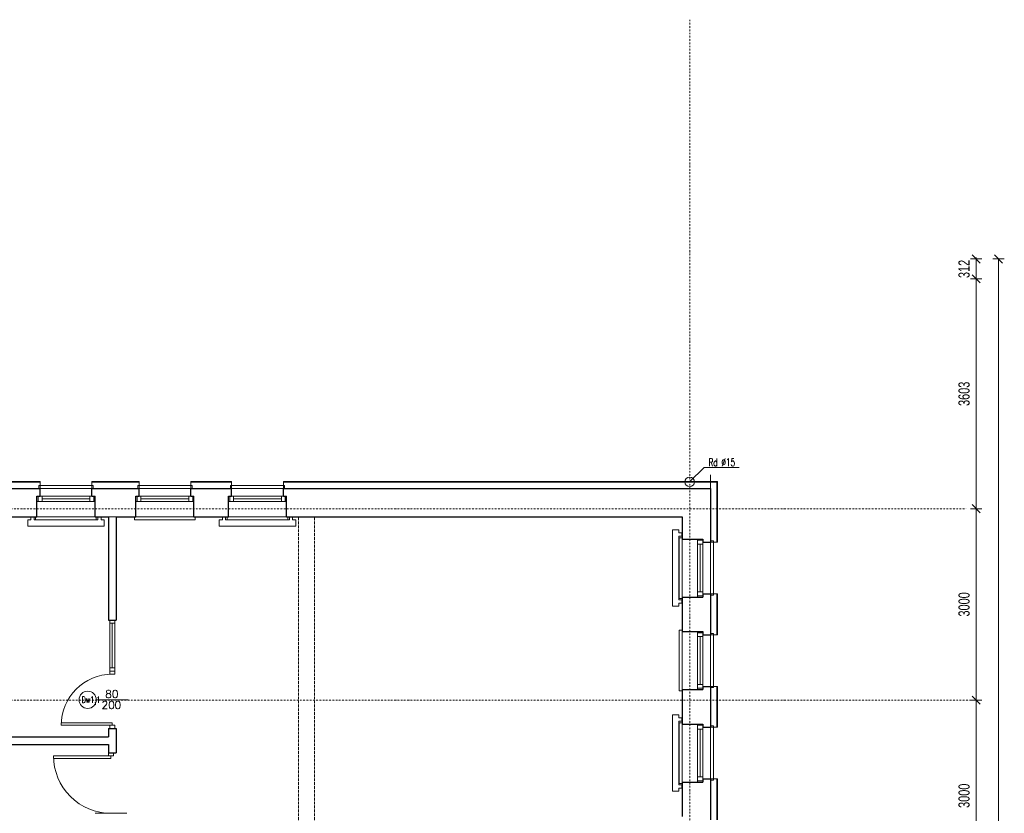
# Model space of a CAD drawing. Header units: millimetres. Extents: x -1893473 to 1546619, y -568027 to 942944.
# Tile 654 of 656: x 190527 to 205951, y -208638 to -196197. Entities that reach past the tile are written whole.
import ezdxf

# ---------------------------------------------------------------- set-up
doc = ezdxf.new("R2010")
doc.units = ezdxf.units.MM
doc.header["$LTSCALE"] = 0.2
doc.linetypes.add('DASHDOT', pattern=[25.4, 12.7, -6.35, 0, -6.35])
doc.linetypes.add('HIDDEN', pattern=[9.525, 6.35, -3.175])
for name, color, linetype, lineweight in [('!! 0_ Istn-okna', 6, 'Continuous', 13), ('!! 0_ Istn-sciany', 7, 'Continuous', 30), ('!! 0_ Istn-widok', 1, 'Continuous', 15), ('!! 0_ Opis', 3, 'Continuous', 13), ('!! 0_Istn-cienka', 4, 'Continuous', 9), ('!! 0_Istn-drzwi', 1, 'Continuous', 13), ('!! 0_Osie', 1, 'DASHDOT', 13), ('!! 1_ tynk zewn  - nowy', 21, 'Continuous', 20), ('!! 2_Opis_drzwi - remont', 9, 'Continuous', 15), ('P-Osie', 1, 'DASHDOT', 18), ('P-Wymiar', 142, 'Continuous', 9)]:
    doc.layers.add(name, color=color, linetype=linetype, lineweight=lineweight)
doc.layers.add('!! 0_Istn-grzejniki', color=7, linetype='Continuous', lineweight=0, plot=False)
doc.styles.add('ARCHETYP', font='romans.shx', dxfattribs={"height": 15})
doc.styles.add('ROMANS', font='arial.ttf', dxfattribs={"width": 0.7})
doc.dimstyles.new('A100', dxfattribs={"dimscale": 100, "dimtxt": 1.75, "dimasz": 0.05, "dimexe": 0, "dimexo": 0, "dimgap": 1, "dimtad": 1, "dimdec": 0, "dimrnd": 1, "dimdsep": 46, "dimtxsty": 'ROMANS', "dimblk": '[[[[[[[[', "dimcen": 2, "dimdle": 2, "dimse1": 1, "dimse2": 1, "dimclrd": 256, "dimclrt": 1, "dimadec": 0, "dimazin": 0, "dimtfac": 1, "dimtdec": 0, "dimtix": 1, "dimtmove": 2, "dimatfit": 3, "dimldrblk": '[[[[[[[[', "dimfxl": 1, "dimtvp": 0.6, "dimtolj": 1, "dimlwd": 9, "dimarcsym": 0})

# ---------------------------------------------------------------- blocks, each defined once
blk = doc.blocks.new('BLOK OSI')
at = {"layer": 'P-Osie'}
for points in [[(54991.7, -193635.5), (54991.7, -195994)], [(48639.3, -194402.1), (55424.3, -194402.1)], [(48639.3, -194702.1), (55442.3, -194702.1)]]:
    blk.add_lwpolyline(points, dxfattribs=at)
blk = doc.blocks.new('[[[[[[[[')
at = {"layer": 'P-Wymiar'}
for p, q in [((-12.7, -12.7), (12.7, 12.7)), ((0, 0), (-4.6, 0)), ((0, 18), (0, -18))]:
    blk.add_line(p, q, dxfattribs=at)
blk = doc.blocks.new('*D4337')
at = {"layer": 'DEFPOINTS', "color": 0, "transparency": 16777216}
for p in [(180347, -199948), (205861, -199948), (196962, -255438)]:
    blk.add_point(p, dxfattribs=at)
at = {"layer": 'P-Wymiar', "lineweight": 9, "transparency": 16777216}
blk.add_line((205861, -255433), (205861, -199953), dxfattribs=at)
at = {"layer": 'P-Wymiar', "lineweight": 9, "transparency": 16777216, "xscale": 5, "yscale": 5, "zscale": 5}
for p, rotation in [((205861, -199948), 90), ((205861, -255438), 270)]:
    blk.add_blockref('[[[[[[[[', p, dxfattribs=dict(at, rotation=rotation))
at = {"layer": 'P-Wymiar', "color": 1, "transparency": 16777216, "insert": (205671, -227693), "char_height": 175, "attachment_point": 5, "rotation": 90, "style": 'ROMANS'}
blk.add_mtext('\\A1;55490', dxfattribs=at)
blk = doc.blocks.new('*D4392')
at = {"layer": 'DEFPOINTS', "color": 0, "transparency": 16777216}
for p in [(201990, -206863), (205511, -206863), (201990, -209863)]:
    blk.add_point(p, dxfattribs=at)
at = {"layer": 'P-Wymiar', "lineweight": 9, "transparency": 16777216}
blk.add_line((205511, -209858), (205511, -206868), dxfattribs=at)
at = {"layer": 'P-Wymiar', "lineweight": 9, "transparency": 16777216, "xscale": 5, "yscale": 5, "zscale": 5}
for p, rotation in [((205511, -206863), 90), ((205511, -209863), 270)]:
    blk.add_blockref('[[[[[[[[', p, dxfattribs=dict(at, rotation=rotation))
at = {"layer": 'P-Wymiar', "color": 1, "transparency": 16777216, "insert": (205321, -208363), "char_height": 175, "attachment_point": 5, "rotation": 90, "style": 'ROMANS'}
blk.add_mtext('\\A1;3000', dxfattribs=at)
blk = doc.blocks.new('*D4393')
at = {"layer": 'DEFPOINTS', "color": 0, "transparency": 16777216}
for p in [(201990, -203863), (205511, -203863), (201990, -206863)]:
    blk.add_point(p, dxfattribs=at)
at = {"layer": 'P-Wymiar', "lineweight": 9, "transparency": 16777216}
blk.add_line((205511, -206858), (205511, -203868), dxfattribs=at)
at = {"layer": 'P-Wymiar', "lineweight": 9, "transparency": 16777216, "xscale": 5, "yscale": 5, "zscale": 5}
for p, rotation in [((205511, -203863), 90), ((205511, -206863), 270)]:
    blk.add_blockref('[[[[[[[[', p, dxfattribs=dict(at, rotation=rotation))
at = {"layer": 'P-Wymiar', "color": 1, "transparency": 16777216, "insert": (205321, -205363), "char_height": 175, "attachment_point": 5, "rotation": 90, "style": 'ROMANS'}
blk.add_mtext('\\A1;3000', dxfattribs=at)
blk = doc.blocks.new('*D4394')
at = {"layer": 'DEFPOINTS', "color": 0, "transparency": 16777216}
for p in [(185567, -200260), (205511, -200260), (201990, -203863)]:
    blk.add_point(p, dxfattribs=at)
at = {"layer": 'P-Wymiar', "lineweight": 9, "transparency": 16777216}
blk.add_line((205511, -203858), (205511, -200265), dxfattribs=at)
at = {"layer": 'P-Wymiar', "lineweight": 9, "transparency": 16777216, "xscale": 5, "yscale": 5, "zscale": 5}
for p, rotation in [((205511, -200260), 90), ((205511, -203863), 270)]:
    blk.add_blockref('[[[[[[[[', p, dxfattribs=dict(at, rotation=rotation))
at = {"layer": 'P-Wymiar', "color": 1, "transparency": 16777216, "insert": (205321, -202062), "char_height": 175, "attachment_point": 5, "rotation": 90, "style": 'ROMANS'}
blk.add_mtext('\\A1;3603', dxfattribs=at)
blk = doc.blocks.new('*D4395')
at = {"layer": 'DEFPOINTS', "color": 0, "transparency": 16777216}
for p in [(180347, -199948), (205511, -199948), (185567, -200260)]:
    blk.add_point(p, dxfattribs=at)
at = {"layer": 'P-Wymiar', "lineweight": 9, "transparency": 16777216}
for p, q in [((205511, -199943), (205511, -199938)), ((205511, -200260), (205511, -199948)), ((205511, -200265), (205511, -200270))]:
    blk.add_line(p, q, dxfattribs=at)
at = {"layer": 'P-Wymiar', "lineweight": 9, "transparency": 16777216, "xscale": 5, "yscale": 5, "zscale": 5}
for p, rotation in [((205511, -199948), 270), ((205511, -200260), 90)]:
    blk.add_blockref('[[[[[[[[', p, dxfattribs=dict(at, rotation=rotation))
at = {"layer": 'P-Wymiar', "color": 1, "transparency": 16777216, "insert": (205321, -200104), "char_height": 175, "attachment_point": 5, "rotation": 90, "style": 'ROMANS'}
blk.add_mtext('\\A1;312', dxfattribs=at)

msp = doc.modelspace()

# ---------------------------------------------------------------- linework, layer by layer
at = {"layer": '!! 0_ Istn-okna'}
for points in [[(190796.81103, -203668.09366), (191706.81103, -203668.09366)], [(190796.81103, -203748.09366), (191706.81103, -203748.09366)], [(190876.81103, -203708.09366), (191626.81103, -203708.09366)], [(192346.81103, -203668.09366), (193256.81103, -203668.09366)], [(192346.81103, -203748.09366), (193256.81103, -203748.09366)], [(192426.81103, -203708.09366), (193176.81103, -203708.09366)], [(193796.81103, -203668.09366), (194706.81103, -203668.09366)], [(193796.81103, -203748.09366), (194706.81103, -203748.09366)], [(193876.81103, -203708.09366), (194626.81103, -203708.09366)], [(201146.81103, -204338.09366), (201146.81103, -205248.09366)], [(201226.81103, -204338.09366), (201226.81103, -205248.09366)], [(201186.81103, -204418.09366), (201186.81103, -205168.09366)], [(201146.81103, -205788.09366), (201146.81103, -206698.09366)], [(201186.81103, -205868.09366), (201186.81103, -206618.09366)], [(201226.81103, -205788.09366), (201226.81103, -206698.09366)], [(201146.81103, -207238.09366), (201146.81103, -208148.09366)], [(201226.81103, -207238.09366), (201226.81103, -208148.09366)], [(201186.81103, -207318.09366), (201186.81103, -208068.09366)]]:
    msp.add_lwpolyline(points, dxfattribs=at)
for points in [[(190816.81103, -203668.09366), (190876.81103, -203668.09366), (190876.81103, -203748.09366), (190816.81103, -203748.09366)], [(191626.81103, -203668.09366), (191686.81103, -203668.09366), (191686.81103, -203748.09366), (191626.81103, -203748.09366)], [(192366.81103, -203668.09366), (192426.81103, -203668.09366), (192426.81103, -203748.09366), (192366.81103, -203748.09366)], [(193176.81103, -203668.09366), (193236.81103, -203668.09366), (193236.81103, -203748.09366), (193176.81103, -203748.09366)], [(193816.81103, -203668.09366), (193876.81103, -203668.09366), (193876.81103, -203748.09366), (193816.81103, -203748.09366)], [(194626.81103, -203668.09366), (194686.81103, -203668.09366), (194686.81103, -203748.09366), (194626.81103, -203748.09366)], [(201226.81103, -204358.09366), (201226.81103, -204418.09366), (201146.81103, -204418.09366), (201146.81103, -204358.09366)], [(201226.81103, -205168.09366), (201226.81103, -205228.09366), (201146.81103, -205228.09366), (201146.81103, -205168.09366)], [(201226.81103, -205808.09366), (201226.81103, -205868.09366), (201146.81103, -205868.09366), (201146.81103, -205808.09366)], [(201226.81103, -206618.09366), (201226.81103, -206678.09366), (201146.81103, -206678.09366), (201146.81103, -206618.09366)], [(201226.81103, -207258.09366), (201226.81103, -207318.09366), (201146.81103, -207318.09366), (201146.81103, -207258.09366)], [(201226.81103, -208068.09366), (201226.81103, -208128.09366), (201146.81103, -208128.09366), (201146.81103, -208068.09366)]]:
    msp.add_lwpolyline(points, close=True, dxfattribs=at)
at = {"layer": '!! 0_ Istn-sciany'}
for points in [[(190206.81103, -203548.09366), (190846.81103, -203548.09366)], [(190846.81103, -203668.09366), (190846.81103, -203548.09366)], [(191656.81103, -203548.09366), (192396.81103, -203548.09366)], [(191656.81103, -203668.09366), (191656.81103, -203548.09366)], [(192396.81103, -203668.09366), (192396.81103, -203548.09366)], [(193206.81103, -203548.09366), (193846.81103, -203548.09366)], [(193206.81103, -203668.09366), (193206.81103, -203548.09366)], [(193846.81103, -203668.09366), (193846.81103, -203548.09366)], [(194656.81103, -203548.09366), (201346.81103, -203548.09366)], [(194656.81103, -203668.09366), (194656.81103, -203548.09366)], [(201346.81103, -203548.09366), (201346.81103, -204388.09366)], [(190796.81103, -203668.09366), (190846.81103, -203668.09366)], [(190796.81103, -203988.09366), (190796.81103, -203668.09366)], [(191656.81103, -203668.09366), (191706.81103, -203668.09366)], [(191706.81103, -203988.09366), (191706.81103, -203668.09366)], [(192346.81103, -203668.09366), (192396.81103, -203668.09366)], [(192346.81103, -203988.09366), (192346.81103, -203668.09366)], [(193206.81103, -203668.09366), (193256.81103, -203668.09366)], [(193256.81103, -203988.09366), (193256.81103, -203668.09366)], [(193796.81103, -203668.09366), (193846.81103, -203668.09366)], [(193796.81103, -203988.09366), (193796.81103, -203668.09366)], [(194656.81103, -203668.09366), (194706.81103, -203668.09366)], [(194706.81103, -203988.09366), (194706.81103, -203668.09366)], [(190256.81103, -203988.09366), (190796.81103, -203988.09366)], [(191706.81103, -203988.09366), (191916.81103, -203988.09366)], [(191916.81103, -203988.09366), (191916.81103, -205608.09366)], [(192036.81103, -203988.09366), (192346.81103, -203988.09366)], [(192036.81103, -203988.09366), (192036.81103, -205608.09366)], [(193256.81103, -203988.09366), (193796.81103, -203988.09366)], [(194706.81103, -203988.09366), (200906.81103, -203988.09366)], [(200906.81103, -203988.09366), (200906.81103, -204338.09366)], [(200906.81103, -204338.09366), (201226.81103, -204338.09366)], [(201226.81103, -204338.09366), (201226.81103, -204388.09366)], [(201226.81103, -204388.09366), (201346.81103, -204388.09366)], [(200906.81103, -205248.09366), (200906.81103, -205788.09366)], [(200906.81103, -205248.09366), (201226.81103, -205248.09366)], [(201226.81103, -205198.09366), (201226.81103, -205248.09366)], [(201226.81103, -205198.09366), (201346.81103, -205198.09366)], [(201346.81103, -205198.09366), (201346.81103, -205838.09366)], [(191916.81103, -205608.09366), (192036.81103, -205608.09366)], [(200906.81103, -205788.09366), (201226.81103, -205788.09366)], [(201226.81103, -205788.09366), (201226.81103, -205838.09366)], [(201226.81103, -205838.09366), (201346.81103, -205838.09366)], [(201226.81103, -206648.09366), (201226.81103, -206698.09366)], [(201226.81103, -206648.09366), (201346.81103, -206648.09366)], [(201346.81103, -206648.09366), (201346.81103, -207288.09366)], [(200906.81103, -206698.09366), (200906.81103, -207238.09366)], [(200906.81103, -206698.09366), (201226.81103, -206698.09366)], [(200906.81103, -207238.09366), (201226.81103, -207238.09366)], [(201226.81103, -207238.09366), (201226.81103, -207288.09366)], [(201226.81103, -207288.09366), (201346.81103, -207288.09366)], [(187236.81103, -207438.09366), (191916.81103, -207438.09366)], [(191916.81103, -207308.09366), (192036.81103, -207308.09366)], [(191916.81103, -207308.09366), (191916.81103, -207438.09366)], [(192036.81103, -207308.09366), (192036.81103, -207688.09366)], [(187236.81103, -207558.09366), (191916.81103, -207558.09366)], [(191916.81103, -207558.09366), (191916.81103, -207688.09366)], [(191916.81103, -207688.09366), (192036.81103, -207688.09366)], [(200906.81103, -208148.09366), (200906.81103, -208688.09366)], [(200906.81103, -208148.09366), (201226.81103, -208148.09366)], [(201226.81103, -208098.09366), (201226.81103, -208148.09366)], [(201226.81103, -208098.09366), (201346.81103, -208098.09366)], [(201346.81103, -208098.09366), (201346.81103, -208738.09366)]]:
    msp.add_lwpolyline(points, dxfattribs=at)
at = {"layer": '!! 0_ Istn-widok', "linetype": 'HIDDEN', "ltscale": 3}
for p, q in [((194896.87697, -203988.09366), (194896.87697, -209738.09366)), ((195146.87697, -203988.09366), (195146.87697, -209738.09366))]:
    msp.add_line(p, q, dxfattribs=at)
at = {"layer": '!! 0_ Istn-widok'}
for points in [[(191676.81103, -203498.09366), (190826.81103, -203498.09366)], [(190826.81103, -203548.09366), (190826.81103, -203498.09366)], [(191676.81103, -203548.09366), (191676.81103, -203498.09366)], [(193226.81103, -203498.09366), (192376.81103, -203498.09366)], [(192376.81103, -203548.09366), (192376.81103, -203498.09366)], [(193226.81103, -203548.09366), (193226.81103, -203498.09366)], [(194676.81103, -203498.09366), (193826.81103, -203498.09366)], [(193826.81103, -203548.09366), (193826.81103, -203498.09366)], [(194676.81103, -203548.09366), (194676.81103, -203498.09366)], [(190776.81103, -203988.09366), (190776.81103, -204038.09366)], [(190776.81103, -204038.09366), (191726.81103, -204038.09366)], [(191726.81103, -203988.09366), (191726.81103, -204038.09366)], [(191916.81103, -203988.09366), (192036.81103, -203988.09366)], [(192326.81103, -203988.09366), (192326.81103, -204038.09366)], [(192326.81103, -204038.09366), (193276.81103, -204038.09366)], [(193276.81103, -203988.09366), (193276.81103, -204038.09366)], [(193776.81103, -203988.09366), (193776.81103, -204038.09366)], [(193776.81103, -204038.09366), (194726.81103, -204038.09366)], [(194726.81103, -203988.09366), (194726.81103, -204038.09366)], [(200856.81103, -204318.09366), (200856.81103, -205268.09366)], [(200906.81103, -204318.09366), (200856.81103, -204318.09366)], [(201346.81103, -204368.09366), (201396.81103, -204368.09366)], [(201396.81103, -205218.09366), (201396.81103, -204368.09366)], [(200906.81103, -205268.09366), (200856.81103, -205268.09366)], [(201346.81103, -205218.09366), (201396.81103, -205218.09366)], [(200856.81103, -205768.09366), (200856.81103, -206718.09366)], [(200906.81103, -205768.09366), (200856.81103, -205768.09366)], [(201346.81103, -205818.09366), (201396.81103, -205818.09366)], [(201396.81103, -206668.09366), (201396.81103, -205818.09366)], [(201346.81103, -206668.09366), (201396.81103, -206668.09366)], [(200906.81103, -206718.09366), (200856.81103, -206718.09366)], [(200856.81103, -207218.09366), (200856.81103, -208168.09366)], [(200906.81103, -207218.09366), (200856.81103, -207218.09366)], [(201346.81103, -207268.09366), (201396.81103, -207268.09366)], [(201396.81103, -208118.09366), (201396.81103, -207268.09366)], [(200906.81103, -208168.09366), (200856.81103, -208168.09366)], [(201346.81103, -208118.09366), (201396.81103, -208118.09366)]]:
    msp.add_lwpolyline(points, dxfattribs=at)
msp.add_circle((201021.87697, -203443.09366), 75, dxfattribs=at)
at = {"layer": '!! 0_ Opis'}
for points in [[(201248.24896, -203216.72167), (201021.87697, -203443.09366)], [(201248.24896, -203216.72167), (201797.10232, -203216.72167)]]:
    msp.add_lwpolyline(points, dxfattribs=at)
at = {"layer": '!! 0_Istn-cienka'}
msp.add_lwpolyline([(201346.81103, -203548.09366), (201346.81103, -203330.27325)], dxfattribs=at)
at = {"layer": '!! 0_Istn-cienka', "linetype": 'HIDDEN', "ltscale": 2}
for points in [[(191656.81103, -203548.09366), (190846.81103, -203548.09366)], [(193206.81103, -203548.09366), (192396.81103, -203548.09366)], [(194656.81103, -203548.09366), (193846.81103, -203548.09366)], [(190796.81103, -203988.09366), (191706.81103, -203988.09366)], [(192346.81103, -203988.09366), (193256.81103, -203988.09366)], [(193796.81103, -203988.09366), (194706.81103, -203988.09366)], [(200906.81103, -204338.09366), (200906.81103, -205248.09366)], [(201346.81103, -205198.09366), (201346.81103, -204388.09366)], [(200906.81103, -205788.09366), (200906.81103, -206698.09366)], [(201346.81103, -206648.09366), (201346.81103, -205838.09366)], [(200906.81103, -207238.09366), (200906.81103, -208148.09366)], [(201346.81103, -208098.09366), (201346.81103, -207288.09366)]]:
    msp.add_lwpolyline(points, dxfattribs=at)
at = {"layer": '!! 0_Istn-drzwi'}
for points in [[(192016.81103, -205658.09366), (192016.81103, -205608.09366), (191936.81103, -205608.09366), (191936.81103, -205658.09366)], [(192016.81103, -206408.09366), (192016.81103, -206358.09366), (191936.81103, -206358.09366), (191936.81103, -206408.09366)], [(192016.81103, -206458.09366), (192016.81103, -206408.09366), (191936.81103, -206408.09366), (191936.81103, -206458.09366)], [(191176.81103, -207218.09366), (191976.81103, -207218.09366), (191976.81103, -207258.09366), (191176.81103, -207258.09366)], [(192016.81103, -207258.09366), (192016.81103, -207308.09366), (191936.81103, -207308.09366), (191936.81103, -207258.09366)], [(191056.81103, -207778.09366), (191956.81103, -207778.09366), (191956.81103, -207738.09366), (191056.81103, -207738.09366)], [(191996.81103, -207738.09366), (191996.81103, -207688.09366), (191916.81103, -207688.09366), (191916.81103, -207738.09366)]]:
    msp.add_lwpolyline(points, close=True, dxfattribs=at)
for points in [[(191936.81103, -205658.09366), (191936.81103, -206358.09366)], [(191976.81103, -206358.09366), (191976.81103, -205658.09366)], [(192016.81103, -205658.09366), (192016.81103, -206358.09366)], [(192226.81103, -206858.09366), (191726.81103, -206858.09366)], [(192206.80315, -208638.09364), (191706.80315, -208638.09364)]]:
    msp.add_lwpolyline(points, dxfattribs=at)
for centre, radius, start, end in [((191976.81103, -207258.09366), 800, 90.000000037, 180.000000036), ((191956.81103, -207738.09366), 900, 179.999999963, 269.999999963)]:
    msp.add_arc(centre, radius, start, end, dxfattribs=at)
at = {"layer": '!! 0_Istn-grzejniki'}
for points in [[(191801.81103, -203988.09366), (191801.81103, -204038.09366), (191851.81103, -204038.09366), (191851.81103, -204138.09366), (190651.81103, -204138.09366), (190651.81103, -204038.09366), (190701.81103, -204038.09366), (190701.81103, -203988.09366), (190751.81103, -203988.09366), (190751.81103, -204038.09366), (191751.81103, -204038.09366), (191751.81103, -203988.09366)], [(194801.81103, -203988.09366), (194801.81103, -204038.09366), (194851.81103, -204038.09366), (194851.81103, -204138.09366), (193651.81103, -204138.09366), (193651.81103, -204038.09366), (193701.81103, -204038.09366), (193701.81103, -203988.09366), (193751.81103, -203988.09366), (193751.81103, -204038.09366), (194751.81103, -204038.09366), (194751.81103, -203988.09366)], [(200901.81103, -205343.09366), (200851.81103, -205343.09366), (200851.81103, -205393.09366), (200751.81103, -205393.09366), (200751.81103, -204193.09366), (200851.81103, -204193.09366), (200851.81103, -204243.09366), (200901.81103, -204243.09366), (200901.81103, -204293.09366), (200851.81103, -204293.09366), (200851.81103, -205293.09366), (200901.81103, -205293.09366)], [(200901.81103, -208243.09366), (200851.81103, -208243.09366), (200851.81103, -208293.09366), (200751.81103, -208293.09366), (200751.81103, -207093.09366), (200851.81103, -207093.09366), (200851.81103, -207143.09366), (200901.81103, -207143.09366), (200901.81103, -207193.09366), (200851.81103, -207193.09366), (200851.81103, -208193.09366), (200901.81103, -208193.09366)]]:
    msp.add_lwpolyline(points, close=True, dxfattribs=at)
at = {"layer": '!! 1_ tynk zewn  - nowy'}
for points in [[(190206.81103, -203438.09366), (190846.81103, -203438.09366)], [(190846.81103, -203548.09366), (190846.81103, -203438.09366)], [(191656.81103, -203548.09366), (191656.81103, -203438.09366)], [(191656.81103, -203438.09366), (192396.81103, -203438.09366)], [(192396.81103, -203548.09366), (192396.81103, -203438.09366)], [(193206.81103, -203548.09366), (193206.81103, -203438.09366)], [(193206.81103, -203438.09366), (193846.81103, -203438.09366)], [(193846.81103, -203548.09366), (193846.81103, -203438.09366)], [(194656.81103, -203548.09366), (194656.81103, -203438.09366)], [(194656.81103, -203438.09366), (201456.81103, -203438.09366), (201456.81103, -204388.09366)], [(190206.81103, -203448.09366), (190846.81103, -203448.09366)], [(191656.81103, -203448.09366), (192396.81103, -203448.09366)], [(193206.81103, -203448.09366), (193846.81103, -203448.09366)], [(194656.81103, -203448.09366), (201446.81103, -203448.09366), (201446.81103, -204388.09366)], [(201346.81103, -204388.09366), (201456.81103, -204388.09366)], [(201346.81103, -205198.09366), (201456.81103, -205198.09366)], [(201446.81103, -205198.09366), (201446.81103, -205838.09366)], [(201456.81103, -205198.09366), (201456.81103, -205838.09366)], [(201346.81103, -205838.09366), (201456.81103, -205838.09366)], [(201346.81103, -206648.09366), (201456.81103, -206648.09366)], [(201446.81103, -206648.09366), (201446.81103, -207288.09366)], [(201456.81103, -206648.09366), (201456.81103, -207288.09366)], [(201346.81103, -207288.09366), (201456.81103, -207288.09366)], [(201346.81103, -208098.09366), (201456.81103, -208098.09366)], [(201446.81103, -208098.09366), (201446.81103, -208738.09366)], [(201456.81103, -208098.09366), (201456.81103, -208738.09366)]]:
    msp.add_lwpolyline(points, dxfattribs=at)
at = {"layer": '!! 2_Opis_drzwi - remont'}
msp.add_circle((191591.81103, -206858.09366), 135, dxfattribs=at)

# ---------------------------------------------------------------- block references
at = {"layer": '!! 0_Osie', "xscale": 10, "yscale": 10, "zscale": 10}
msp.add_blockref('BLOK OSI', (-348890.30322, 1740157.78937), dxfattribs=at)

# ---------------------------------------------------------------- texts
at = {"layer": '!! 0_ Opis', "style": 'ARCHETYP', "width": 0.7}
msp.add_text('Rd %%C15', height=120, rotation=0.00000004, dxfattribs=at).set_placement((201316.70543, -203194.98776))
at = {"layer": '!! 0_Istn-drzwi', "color": 8, "style": 'ARCHETYP'}
for s, p in [('80', (191866.58295, -206828.09366)), ('200', (191808.77027, -206999.56502))]:
    msp.add_text(s, height=120, rotation=359.99999996, dxfattribs=at).set_placement(p)
at = {"layer": '!! 2_Opis_drzwi - remont', "style": 'ARCHETYP', "width": 0.7}
msp.add_text('Dw1,1', height=100, dxfattribs=at).set_placement((191497.63045, -206907.31046))

# ---------------------------------------------------------------- dimensions: what is measured, and where the dimension line sits
at = {"layer": 'P-Wymiar'}
dim = msp.add_linear_dim(base=(205860.81695, -199948.09366), p1=(196961.77482, -255438.09232), p2=(180346.81103, -199948.09366), angle=90, dimstyle='A100', override={"dimtmove": 0}, dxfattribs=at)
dim.commit()
dim.dimension.update_dxf_attribs({"geometry": '*D4337', "text_midpoint": (205671.46668, -227693.09299)})
for base, p1, p2, picture, middle in [((205510.81695, -199948.09366), (185567.38894, -200260.00762), (180346.81103, -199948.09366), '*D4395', (205321.407, -200104.05064)), ((205510.81695, -200260.00762), (201989.78103, -203863.09366), (185567.38894, -200260.00762), '*D4394', (205321.407, -202061.55064)), ((205510.81695, -203863.09366), (201989.78103, -206863.09366), (201989.78103, -203863.09366), '*D4393', (205321.407, -205363.09366)), ((205510.81695, -206863.09366), (201989.78103, -209863.09366), (201989.78103, -206863.09366), '*D4392', (205321.407, -208363.09366))]:
    dim = msp.add_linear_dim(base=base, p1=p1, p2=p2, angle=90, dimstyle='A100', dxfattribs=at)
    dim.commit()
    dim.dimension.update_dxf_attribs({"geometry": picture, "text_midpoint": middle})

doc.saveas('drawing.dxf')
